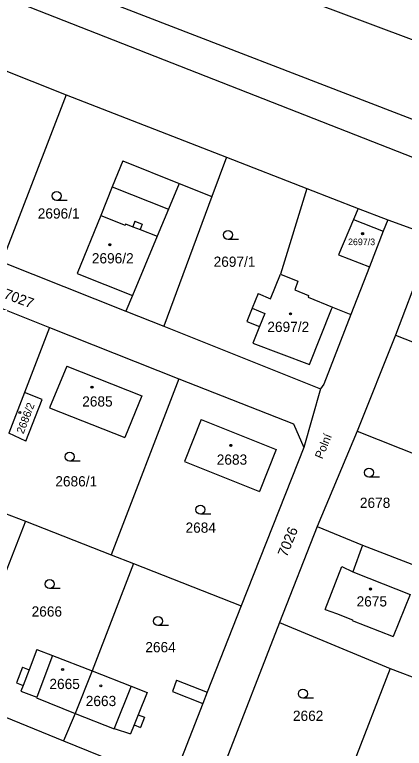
# Model space of a CAD drawing. Extents: x -593183 to -588034, y -1130415 to -1124994.
# Drawn here: x -591005.3 to -590940.6, y -1127949.8 to -1127827.9 of the extents above; entities that cross this region are included whole.
import ezdxf

# ---------------------------------------------------------------- set-up
doc = ezdxf.new("R2010")
doc.units = 0
for name, color, linetype in [('Vrstva 1', 7, 'Continuous'), ('Vrstva 15', 7, 'Continuous'), ('Vrstva 18', 7, 'Continuous'), ('Vrstva 19', 7, 'Continuous'), ('Vrstva 25', 7, 'Continuous'), ('Vrstva 4', 7, 'Continuous')]:
    doc.layers.add(name, color=color, linetype=linetype)

msp = doc.modelspace()

# ---------------------------------------------------------------- linework, layer by layer
at = {"layer": 'Vrstva 1'}
for p, q in [((-591037.93, -1127794.75), (-590932.79, -1127834.49)), ((-591042.33, -1127805.39), (-590933.58, -1127847.46)), ((-591044.51, -1127810.22), (-590931.66, -1127854.55)), ((-591023.62, -1127830.61), (-590996.8, -1127841.18)), ((-590996.8, -1127841.18), (-591007.46, -1127868.97)), ((-590996.8, -1127841.18), (-590970.13, -1127851.54)), ((-590987.37, -1127852.19), (-590989.12, -1127856.51)), ((-590987.37, -1127852.19), (-590978.01, -1127855.93)), ((-590970.13, -1127851.54), (-590972.57, -1127858.12)), ((-590970.13, -1127851.54), (-590956.81, -1127856.79)), ((-590978.01, -1127855.93), (-590972.57, -1127858.12)), ((-590989.12, -1127856.51), (-590991.05, -1127861.24)), ((-590956.81, -1127856.79), (-590961.17, -1127870.99)), ((-590956.81, -1127856.79), (-590948.28, -1127860.07)), ((-590972.57, -1127858.12), (-590980.56, -1127879.68)), ((-590948.28, -1127860.07), (-590943.35, -1127861.99)), ((-590991.05, -1127861.24), (-590994.97, -1127870.9)), ((-590949.02, -1127861.95), (-590951.52, -1127867.8)), ((-590949.02, -1127861.95), (-590944.09, -1127863.89)), ((-590943.35, -1127861.99), (-590944.09, -1127863.89)), ((-590943.35, -1127861.99), (-590935.85, -1127864.73)), ((-590944.09, -1127863.89), (-590946.4, -1127869.82)), ((-590935.85, -1127864.73), (-590942.04, -1127881.16)), ((-590951.52, -1127867.8), (-590946.4, -1127869.82)), ((-591007.46, -1127868.97), (-590986.85, -1127877.18)), ((-590946.4, -1127869.82), (-590949.47, -1127877.7)), ((-591020.96, -1127871.43), (-590999.53, -1127879.88)), ((-590994.97, -1127870.9), (-590985.77, -1127874.58)), ((-590962.8, -1127875.1), (-590961.17, -1127870.99)), ((-590964.86, -1127874.25), (-590965.87, -1127876.69)), ((-590964.86, -1127874.25), (-590962.8, -1127875.1)), ((-590985.77, -1127874.58), (-590986.85, -1127877.18)), ((-590965.87, -1127876.69), (-590966.76, -1127878.86)), ((-590956.35, -1127886.04), (-590952.67, -1127876.84)), ((-590952.67, -1127876.84), (-590952.53, -1127876.48)), ((-590952.53, -1127876.48), (-590951.71, -1127876.81)), ((-590951.71, -1127876.81), (-590949.47, -1127877.7)), ((-590986.85, -1127877.18), (-590980.56, -1127879.68)), ((-590949.47, -1127877.7), (-590953.98, -1127889.29)), ((-590966.76, -1127878.86), (-590964.64, -1127879.73)), ((-590999.53, -1127879.88), (-591003.7, -1127890.71)), ((-590999.53, -1127879.88), (-590978.05, -1127888.42)), ((-590980.56, -1127879.68), (-590954.54, -1127890.05)), ((-590964.64, -1127879.73), (-590965.78, -1127882.5)), ((-590942.04, -1127881.16), (-590948.44, -1127897.1)), ((-590942.04, -1127881.16), (-590934.81, -1127884.01)), ((-590965.78, -1127882.5), (-590956.35, -1127886.04)), ((-590996.7, -1127886.28), (-590999.57, -1127893.23)), ((-590996.7, -1127886.28), (-590984.19, -1127891.23)), ((-590978.05, -1127888.42), (-590989.33, -1127917.67)), ((-590978.05, -1127888.42), (-590959.01, -1127895.89)), ((-590954.54, -1127890.05), (-590957.29, -1127899.82)), ((-590953.98, -1127889.29), (-590954.54, -1127890.05)), ((-591003.7, -1127890.71), (-591006.3, -1127897.45)), ((-591000.78, -1127891.87), (-591003.7, -1127890.71)), ((-590984.19, -1127891.23), (-590987.06, -1127898.16)), ((-591003.49, -1127898.77), (-591000.78, -1127891.87)), ((-590999.57, -1127893.23), (-590987.06, -1127898.16)), ((-590974.37, -1127895.16), (-590977.14, -1127902.17)), ((-590974.37, -1127895.16), (-590961.86, -1127900.14)), ((-590959.01, -1127895.89), (-590957.29, -1127899.82)), ((-591003.49, -1127898.77), (-591006.3, -1127897.45)), ((-590948.44, -1127897.1), (-590955.06, -1127912.97)), ((-590948.44, -1127897.1), (-590906.41, -1127913.82)), ((-590957.29, -1127899.82), (-590967.71, -1127926.14)), ((-590961.86, -1127900.14), (-590964.64, -1127907.16)), ((-590977.14, -1127902.17), (-590964.64, -1127907.16)), ((-591010.85, -1127909.27), (-591003.54, -1127912.1)), ((-591003.54, -1127912.1), (-591015.03, -1127941.34)), ((-591003.54, -1127912.1), (-590989.33, -1127917.67)), ((-590955.06, -1127912.97), (-590961.31, -1127928.95)), ((-590955.06, -1127912.97), (-590947.52, -1127916.07)), ((-590947.52, -1127916.07), (-590949.13, -1127920.48)), ((-590947.52, -1127916.07), (-590937.9, -1127919.76)), ((-590989.33, -1127917.67), (-590985.6, -1127919.13)), ((-590985.6, -1127919.13), (-590992.49, -1127936.98)), ((-590985.6, -1127919.13), (-590967.71, -1127926.14)), ((-590953.72, -1127926.78), (-590950.97, -1127919.62)), ((-590950.97, -1127919.62), (-590949.13, -1127920.48)), ((-590939.64, -1127924.27), (-590942.45, -1127931.23)), ((-590967.71, -1127926.14), (-590973.35, -1127940.49)), ((-590953.72, -1127926.78), (-590951.84, -1127927.45)), ((-590951.84, -1127927.45), (-590949.21, -1127928.48)), ((-590961.31, -1127928.95), (-590971.61, -1127955.43)), ((-590961.31, -1127928.95), (-590942.95, -1127936.57)), ((-590949.21, -1127928.48), (-590949.24, -1127928.57)), ((-590949.24, -1127928.57), (-590942.45, -1127931.23)), ((-591001.67, -1127933.39), (-591002.96, -1127936.78)), ((-591001.67, -1127933.39), (-590999.04, -1127934.42)), ((-590999.04, -1127934.42), (-590992.49, -1127936.98)), ((-591004.05, -1127936.37), (-591005.04, -1127938.97)), ((-591004.05, -1127936.37), (-591002.96, -1127936.78)), ((-590942.95, -1127936.57), (-590949.71, -1127954.12)), ((-590942.95, -1127936.57), (-590919.34, -1127945.64)), ((-590992.49, -1127936.98), (-590995.27, -1127944.03)), ((-590992.49, -1127936.98), (-590985.97, -1127939.53)), ((-591005.04, -1127938.97), (-591003.96, -1127939.39)), ((-590978.43, -1127938.53), (-590979.12, -1127940.41)), ((-590978.43, -1127938.53), (-590973.35, -1127940.49)), ((-591003.96, -1127939.39), (-591004.32, -1127940.34)), ((-590985.97, -1127939.53), (-590983.3, -1127940.57)), ((-591015.03, -1127941.34), (-590997.25, -1127948.6)), ((-591004.32, -1127940.34), (-591001.67, -1127941.35)), ((-591001.67, -1127941.35), (-591001.71, -1127941.44)), ((-591001.71, -1127941.44), (-590995.27, -1127944.03)), ((-590983.3, -1127940.57), (-590984.8, -1127944.26)), ((-590979.12, -1127940.41), (-590974.05, -1127942.37)), ((-590974.05, -1127942.37), (-590978.17, -1127952.82)), ((-590995.27, -1127944.03), (-590997.25, -1127948.6)), ((-590995.27, -1127944.03), (-590988.82, -1127946.62)), ((-590984.8, -1127944.26), (-590983.75, -1127944.68)), ((-590983.75, -1127944.68), (-590984.44, -1127946.37)), ((-590985.49, -1127945.95), (-590986.1, -1127947.45)), ((-590985.49, -1127945.95), (-590984.44, -1127946.37)), ((-590988.79, -1127946.53), (-590988.82, -1127946.62)), ((-590988.79, -1127946.53), (-590986.1, -1127947.45)), ((-590997.25, -1127948.6), (-590982.11, -1127954.68))]:
    msp.add_line(p, q, dxfattribs=at)
at = {"layer": 'Vrstva 25'}
for p, q in [((-590996.62, -1127858.75), (-590998.37, -1127858.75)), ((-590968.14, -1127865.23), (-590969.89, -1127865.23)), ((-590994.47, -1127902.11), (-590996.22, -1127902.11)), ((-590944.72, -1127904.76), (-590946.47, -1127904.76)), ((-590972.72, -1127910.9), (-590974.47, -1127910.9)), ((-590997.79, -1127923.29), (-590999.54, -1127923.29)), ((-590979.78, -1127929.44), (-590981.53, -1127929.44)), ((-590955.7, -1127941.51), (-590957.45, -1127941.51))]:
    msp.add_line(p, q, dxfattribs=at)
for centre, radius in [((-590998.37, -1127858), 0.75), ((-590969.89, -1127864.48), 0.75), ((-590947.52, -1127864.28), 0.175), ((-590947.52, -1127864.28), 0.15), ((-590989.53, -1127866.12), 0.175), ((-590989.53, -1127866.12), 0.15), ((-590959.5, -1127877.62), 0.175), ((-590959.5, -1127877.62), 0.15), ((-590992.49, -1127889.81), 0.175), ((-590992.49, -1127889.81), 0.15), ((-591004.48, -1127894), 0.175), ((-591004.48, -1127894), 0.15), ((-590969.42, -1127899.48), 0.175), ((-590969.42, -1127899.48), 0.15), ((-590996.22, -1127901.36), 0.75), ((-590946.47, -1127904.01), 0.75), ((-590974.47, -1127910.15), 0.75), ((-590999.54, -1127922.54), 0.75), ((-590946.22, -1127923.36), 0.175), ((-590946.22, -1127923.36), 0.15), ((-590981.53, -1127928.69), 0.75), ((-590997.38, -1127936.74), 0.175), ((-590997.38, -1127936.74), 0.15), ((-590991.02, -1127939.46), 0.175), ((-590991.02, -1127939.46), 0.15), ((-590957.45, -1127940.76), 0.75)]:
    msp.add_circle(centre, radius, dxfattribs=at)
at = {"layer": 'Vrstva 4'}
for p, q in [((-590978.01, -1127855.93), (-590979.8, -1127860.23)), ((-590989.12, -1127856.51), (-590979.8, -1127860.23)), ((-590979.8, -1127860.23), (-590981.67, -1127864.72)), ((-590948.28, -1127860.07), (-590949.02, -1127861.95)), ((-590991.05, -1127861.24), (-590986.99, -1127862.84)), ((-590985.38, -1127862.22), (-590985.73, -1127863.12)), ((-590985.38, -1127862.22), (-590984.15, -1127862.71)), ((-590986.91, -1127862.65), (-590986.99, -1127862.84)), ((-590986.91, -1127862.65), (-590985.73, -1127863.12)), ((-590985.73, -1127863.12), (-590984.5, -1127863.6)), ((-590984.15, -1127862.71), (-590984.5, -1127863.6)), ((-590984.5, -1127863.6), (-590981.67, -1127864.72)), ((-590981.67, -1127864.72), (-590985.77, -1127874.58)), ((-590961.17, -1127870.99), (-590958.27, -1127872.19)), ((-590958.27, -1127872.19), (-590958.79, -1127873.62)), ((-590958.79, -1127873.62), (-590956.49, -1127874.58)), ((-590956.49, -1127874.58), (-590956.59, -1127874.81)), ((-590956.59, -1127874.81), (-590952.53, -1127876.48)), ((-590965.87, -1127876.69), (-590963.75, -1127877.57)), ((-590963.75, -1127877.57), (-590964.64, -1127879.73)), ((-590949.13, -1127920.48), (-590946.46, -1127921.55)), ((-590946.46, -1127921.55), (-590939.64, -1127924.27)), ((-590999.04, -1127934.42), (-591001.67, -1127941.35)), ((-591002.96, -1127936.78), (-591003.96, -1127939.39)), ((-590985.97, -1127939.53), (-590988.79, -1127946.53)), ((-590973.35, -1127940.49), (-590974.05, -1127942.37)), ((-590984.8, -1127944.26), (-590985.49, -1127945.95))]:
    msp.add_line(p, q, dxfattribs=at)

# ---------------------------------------------------------------- texts
at = {"layer": 'Vrstva 15'}
msp.add_text('Polní', height=1.4, rotation=67.6199, dxfattribs=at).set_placement((-590954.22, -1127901.84))
at = {"layer": 'Vrstva 18'}
for s, p in [('2696/1', (-591001.51, -1127861.77)), ('2697/1', (-590972.28, -1127869.79)), ('2686/1', (-590998.59, -1127906.3)), ('2678', (-590947.97, -1127909.87)), ('2684', (-590976.95, -1127914)), ('2666', (-591002.53, -1127927.94)), ('2664', (-590983.63, -1127933.87)), ('2662', (-590959.1, -1127945.28))]:
    msp.add_text(s, height=1.7, dxfattribs=at).set_placement(p)
for s, rotation, p in [('7027', 339.4439, (-591007.3, -1127874.96)), ('7026', 67.7965, (-590960.13, -1127918.15))]:
    msp.add_text(s, height=1.7, rotation=rotation, dxfattribs=at).set_placement(p)
at = {"layer": 'Vrstva 19'}
for s, height, p in [('2697/3', 1.1, (-590949.94, -1127866.19)), ('2696/2', 1.7, (-590992.52, -1127869.22)), ('2697/2', 1.7, (-590963.35, -1127880.62)), ('2685', 1.7, (-590994.12, -1127893.02)), ('2683', 1.7, (-590971.76, -1127902.69)), ('2675', 1.7, (-590948.52, -1127926.26)), ('2665', 1.7, (-590999.57, -1127939.99)), ('2663', 1.7, (-590993.53, -1127942.82))]:
    msp.add_text(s, height=height, dxfattribs=at).set_placement(p)
msp.add_text('2686/2', height=1.3, rotation=69.0874, dxfattribs=at).set_placement((-591003.89, -1127897.66))

doc.saveas('drawing.dxf')
